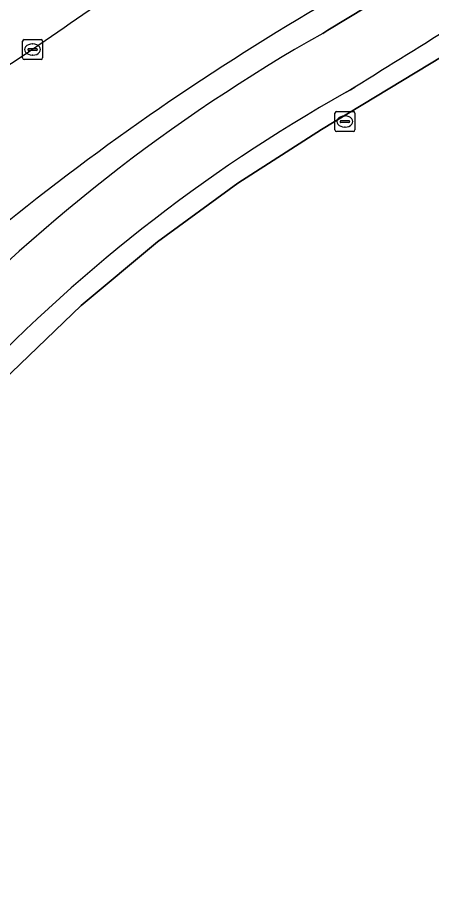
# Model space of a CAD drawing. Extents: x 162722 to 165104, y 384719 to 386284.
# Drawn here: x 164614.61 to 164635.39, y 385144.79 to 385189.27 of the extents above; entities that cross this region are included whole.
import ezdxf

# ---------------------------------------------------------------- set-up
doc = ezdxf.new("R2010")
doc.units = 0
for name, color, linetype in [('IMGEO_Fietspad_gesloten', 7, 'Continuous'), ('IMGEO_Grasland_overig', 7, 'Continuous'), ('IMGEO_Groenvoorziening', 7, 'Continuous'), ('IMGEO_Kolk', 7, 'Continuous'), ('IMGEO_Rijbaan_lokaal_gesloten', 7, 'Continuous'), ('IMGEO_Waterleidingput', 7, 'Continuous')]:
    doc.layers.add(name, color=color, linetype=linetype)

msp = doc.modelspace()

# ---------------------------------------------------------------- linework, layer by layer
at = {"layer": 'IMGEO_Fietspad_gesloten'}
for points in [[(164687.342, 385234.626), (164680.359, 385225.835), (164676.779, 385221.642), (164671.547, 385216.403), (164665.868, 385211.652), (164665.08, 385211.036), (164652.654, 385202.253), (164643.169, 385196.498), (164641.135, 385195.266), (164630.196, 385188.643), (164629.938, 385188.487)], [(164631.12, 385185.531), (164631.336, 385185.652), (164631.553, 385185.773)]]:
    msp.add_lwpolyline(points, dxfattribs=at)
for centre, radius, start, end in [((164886.535, 384781.86), 477.663, 120.78589, 122.26333), ((164672.366, 385113.362), 86.278, 119.45647, 136.84787), ((164670.394, 385115.741), 80.082, 119.36863, 137.06625)]:
    msp.add_arc(centre, radius, start, end, dxfattribs=at)
at = {"layer": 'IMGEO_Grasland_overig'}
for points in [[(164601.946, 385143.731), (164602.347, 385147.611), (164602.664, 385149.535), (164603.058, 385151.446), (164603.956, 385155.059), (164605.339, 385158.311), (164607.057, 385161.75), (164608.02, 385163.415), (164609.05, 385165.038), (164611.303, 385168.153), (164612.949, 385170.157), (164617.796, 385174.795), (164621.632, 385178), (164625.662, 385180.956), (164629.872, 385183.652), (164654.939, 385198.834), (164660.547, 385202.524), (164665.668, 385206.264), (164670.238, 385209.857), (164672.293, 385211.569), (164676.246, 385215.178)], [(164631.553, 385185.773), (164631.336, 385185.652), (164631.12, 385185.531)]]:
    msp.add_lwpolyline(points, dxfattribs=at)
for centre, radius, start, end in [((164886.535, 384781.86), 477.663, 120.78589, 122.26333), ((164670.394, 385115.741), 80.082, 119.36863, 137.06625)]:
    msp.add_arc(centre, radius, start, end, dxfattribs=at)
at = {"layer": 'IMGEO_Groenvoorziening'}
for points in [[(164629.938, 385188.487), (164630.196, 385188.643), (164641.135, 385195.266), (164643.169, 385196.498), (164652.654, 385202.253), (164665.08, 385211.036), (164665.868, 385211.652), (164671.547, 385216.403), (164676.779, 385221.642), (164680.359, 385225.835), (164679.429, 385226.67), (164676.57, 385223.342), (164671.041, 385217.746), (164665.035, 385212.666), (164663.159, 385211.197), (164651.959, 385203.344), (164646.608, 385199.971), (164640.774, 385196.467), (164638.946, 385195.369), (164629.833, 385189.869), (164629.238, 385189.51)], [(164676.246, 385215.178), (164672.293, 385211.569), (164670.238, 385209.857), (164665.668, 385206.264), (164660.547, 385202.524), (164654.939, 385198.834), (164629.872, 385183.652), (164625.662, 385180.956), (164621.632, 385178), (164617.796, 385174.795), (164612.949, 385170.157), (164611.303, 385168.153), (164609.05, 385165.038), (164608.02, 385163.415), (164607.057, 385161.75), (164605.339, 385158.311), (164603.956, 385155.059), (164603.058, 385151.446), (164602.664, 385149.535), (164602.347, 385147.611), (164601.946, 385143.731)]]:
    msp.add_lwpolyline(points, dxfattribs=at)
for centre, radius, start, end in [((164723.241, 385034.075), 187.699, 121.33442, 125.0827), ((164693.558, 385080.643), 126.448, 120.57519, 129.79852), ((164672.366, 385113.362), 86.278, 119.45647, 136.84787), ((164670.035, 385103.443), 100.421, 122.9882, 134.59836)]:
    msp.add_arc(centre, radius, start, end, dxfattribs=at)
at = {"layer": 'IMGEO_Kolk'}
for p, q in [((164614.856, 385187.248), (164614.856, 385188.1)), ((164614.931, 385188.174), (164615.783, 385188.174)), ((164615.344, 385187.954), (164615.369, 385187.954)), ((164615.857, 385188.1), (164615.857, 385187.248)), ((164615.115, 385187.668), (164615.115, 385187.68)), ((164615.553, 385187.631), (164615.155, 385187.631)), ((164615.158, 385187.717), (164615.556, 385187.717)), ((164615.367, 385187.394), (164615.342, 385187.394)), ((164615.599, 385187.68), (164615.599, 385187.668)), ((164615.783, 385187.174), (164614.931, 385187.174))]:
    msp.add_line(p, q, dxfattribs=at)
for points in [[(164614.856, 385187.248), (164614.856, 385188.1)], [(164614.931, 385188.174), (164615.783, 385188.174)], [(164615.857, 385188.1), (164615.857, 385187.248)], [(164615.783, 385187.174), (164614.931, 385187.174)]]:
    msp.add_lwpolyline(points, dxfattribs=at)
for centre, radius, start, end in [((164614.933, 385188.098), 0.0765, 91.552, 178.448), ((164614.933, 385188.098), 0.0765, 91.552, 178.448), ((164615.781, 385188.098), 0.0765, 1.552, 88.448), ((164615.781, 385188.098), 0.0765, 1.552, 88.448), ((164615.155, 385187.677), 0.0403, 85.8775, 175.7526), ((164615.152, 385187.667), 0.0366, 178.938, 274.7102), ((164615.556, 385187.674), 0.043, 264.8664, 352.4533), ((164615.56, 385187.679), 0.0386, 1.7309, 96.639), ((164614.933, 385187.25), 0.0765, 181.552, 268.448), ((164614.933, 385187.25), 0.0765, 181.552, 268.448), ((164615.781, 385187.25), 0.0765, 271.552, 358.448), ((164615.781, 385187.25), 0.0765, 271.552, 358.448)]:
    msp.add_arc(centre, radius, start, end, dxfattribs=at)
for centre, major_axis, ratio, start_param, end_param in [((164615.343, 385187.674), (-0.387, 0.002), 0.722429, 4.712389, 7.853982), ((164615.368, 385187.674), (-0.39, 0.002), 0.717154, 1.570796, 4.712389)]:
    msp.add_ellipse(centre, major_axis=major_axis, ratio=ratio, start_param=start_param, end_param=end_param, dxfattribs=at)
at = {"layer": 'IMGEO_Rijbaan_lokaal_gesloten'}
for centre, radius, start, end in [((164723.241, 385034.075), 187.699, 121.33442, 125.0827), ((164693.558, 385080.643), 126.448, 120.57519, 129.79852), ((164670.035, 385103.443), 100.421, 122.9882, 134.59836)]:
    msp.add_arc(centre, radius, start, end, dxfattribs=at)
at = {"layer": 'IMGEO_Waterleidingput'}
for p, q in [((164630.549, 385183.627), (164630.549, 385184.479)), ((164630.624, 385184.553), (164631.476, 385184.553)), ((164631.037, 385184.333), (164631.062, 385184.333)), ((164631.55, 385184.479), (164631.55, 385183.627)), ((164630.808, 385184.047), (164630.808, 385184.059)), ((164631.246, 385184.01), (164630.848, 385184.01)), ((164630.851, 385184.096), (164631.249, 385184.096)), ((164631.292, 385184.059), (164631.292, 385184.047)), ((164631.476, 385183.553), (164630.624, 385183.553)), ((164631.06, 385183.773), (164631.035, 385183.773))]:
    msp.add_line(p, q, dxfattribs=at)
for points in [[(164630.549, 385183.627), (164630.549, 385184.479)], [(164630.624, 385184.553), (164631.476, 385184.553)], [(164631.55, 385184.479), (164631.55, 385183.627)], [(164631.476, 385183.553), (164630.624, 385183.553)]]:
    msp.add_lwpolyline(points, dxfattribs=at)
for centre, radius, start, end in [((164630.626, 385184.477), 0.0765, 91.552, 178.448), ((164630.626, 385184.477), 0.0765, 91.552, 178.448), ((164631.474, 385184.477), 0.0765, 1.552, 88.448), ((164631.474, 385184.477), 0.0765, 1.552, 88.448), ((164630.848, 385184.056), 0.0403, 85.8775, 175.7526), ((164630.845, 385184.046), 0.0366, 178.938, 274.7102), ((164631.249, 385184.053), 0.043, 264.8664, 352.4533), ((164631.253, 385184.058), 0.0386, 1.7309, 96.639), ((164630.626, 385183.629), 0.0765, 181.552, 268.448), ((164630.626, 385183.629), 0.0765, 181.552, 268.448), ((164631.474, 385183.629), 0.0765, 271.552, 358.448), ((164631.474, 385183.629), 0.0765, 271.552, 358.448)]:
    msp.add_arc(centre, radius, start, end, dxfattribs=at)
for centre, major_axis, ratio, start_param, end_param in [((164631.036, 385184.053), (-0.387, 0.002), 0.722429, 4.712389, 7.853982), ((164631.061, 385184.053), (-0.39, 0.002), 0.717154, 1.570796, 4.712389)]:
    msp.add_ellipse(centre, major_axis=major_axis, ratio=ratio, start_param=start_param, end_param=end_param, dxfattribs=at)

doc.saveas('drawing.dxf')
